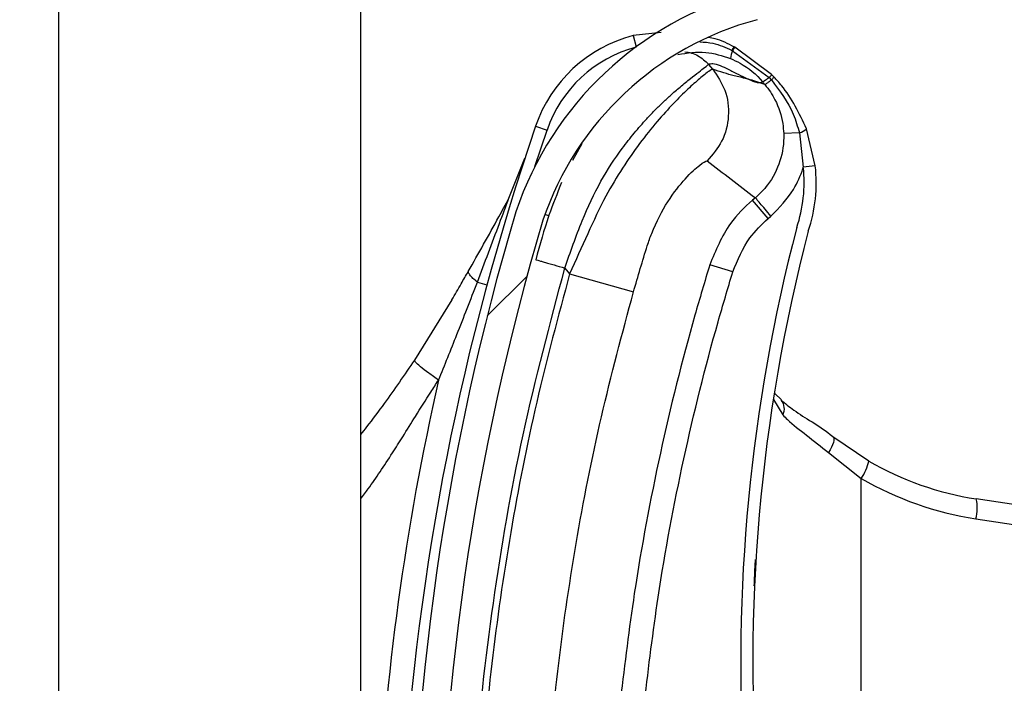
# Model space of a CAD drawing. Header units: inches. Extents: x 170 to 284, y 215 to 248.
# Tile 936 of 1056: x 235.429 to 235.5128, y 241.7288 to 241.7853. Entities that reach past the tile are written whole.
import ezdxf

# ---------------------------------------------------------------- set-up
doc = ezdxf.new("R2010")
doc.units = ezdxf.units.IN
doc.header["$LTSCALE"] = 0.25
doc.header["$MEASUREMENT"] = 0
doc.layers.add('ANNOTATIONS', color=1, linetype='Continuous')
doc.layers.add('LH TOP OF HOOD', color=7, linetype='Continuous')
doc.styles.add('ARIAL', font='arial.ttf', dxfattribs={"height": 0.09375})
doc.dimstyles.new('STANDARD$0', dxfattribs={"dimtxt": 0.09375, "dimasz": 0.09375, "dimexe": 0.03125, "dimexo": 0.046875, "dimgap": 0.09, "dimtad": 0, "dimtih": 1, "dimtoh": 1, "dimdec": 4, "dimzin": 0, "dimdsep": 46, "dimtxsty": 'ARIAL', "dimcen": 0.09, "dimadec": 0, "dimazin": 0, "dimtfac": 1, "dimtdec": 4, "dimtofl": 0, "dimtmove": 0, "dimatfit": 1, "dimfxl": 1, "dimtolj": 1, "dimtzin": 0, "dimarcsym": 0})

# ---------------------------------------------------------------- blocks, each defined once
blk = doc.blocks.new('*D70')
at = {"layer": 'ANNOTATIONS', "color": 0, "lineweight": -2, "transparency": 16777216}
for p, q in [((235.475871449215, 243.8427370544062), (236.9163148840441, 243.8427370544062)), ((236.8850648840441, 243.7489870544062), (236.8850648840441, 242.028811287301)), ((236.8850648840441, 239.873775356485), (236.8850648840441, 241.5939511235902)), ((236.1545398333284, 239.780025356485), (236.9163148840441, 239.780025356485))]:
    blk.add_line(p, q, dxfattribs=at)
at = {"layer": 'ANNOTATIONS', "color": 0, "transparency": 16777216}
for points in [[(236.8694398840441, 243.7489870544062), (236.9006898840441, 243.7489870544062), (236.8850648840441, 243.8427370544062)], [(236.8694398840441, 239.873775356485), (236.9006898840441, 239.873775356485), (236.8850648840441, 239.780025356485)]]:
    blk.add_solid(points, dxfattribs=at)
at = {"layer": 'defpoints', "color": 0, "transparency": 16777216}
for p in [(235.428996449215, 243.8427370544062), (236.1076648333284, 239.780025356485), (236.8850648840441, 239.780025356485)]:
    blk.add_point(p, dxfattribs=at)
at = {"layer": 'ANNOTATIONS', "color": 0, "transparency": 16777216, "insert": (236.8850648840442, 241.8113812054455), "char_height": 0.09375, "attachment_point": 5, "style": 'ARIAL'}
blk.add_mtext('\\A1;OPENING\\PHEIGHT', dxfattribs=at)

msp = doc.modelspace()

# ---------------------------------------------------------------- hatches: boundary and pattern name
at = {"layer": 'LH TOP OF HOOD'}
h = msp.add_hatch(dxfattribs=at)
h.set_pattern_fill('ANSI31', color=256, scale=0.34241245, angle=2.8e-322, style=0)
h.set_pattern_definition([(45, (225.4196035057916, 238.187647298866), (-0.03026527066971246, 0.03026527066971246), [])])
edge = h.paths.add_edge_path(flags=0)
edge.add_arc((235.4928707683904, 241.6163184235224), 0.001712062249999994, 450.0000000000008, 472.2104203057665)
edge.add_line((235.4922235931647, 241.6179034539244), (235.4913110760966, 241.6201383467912))
edge.add_arc((235.4928707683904, 241.6163184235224), 0.004126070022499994, 450, 472.2104203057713, ccw=False)
edge.add_arc((235.4928707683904, 241.6074156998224), 0.01302879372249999, 401.47616737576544, 450, ccw=False)
edge.add_arc((235.4886248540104, 241.6042655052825), 0.01830194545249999, 359.9999999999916, 400.0613730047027, ccw=False)
edge.add_arc((235.4951649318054, 241.6042655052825), 0.01176186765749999, 292.1408576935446, 359.99999999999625, ccw=False)
edge.add_arc((235.4928707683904, 241.6075184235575), 0.01566536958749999, 235.2570680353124, 295.43079980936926, ccw=False)
edge.add_arc((235.4981096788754, 241.6156335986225), 0.02532140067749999, 212.8542481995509, 235.980933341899, ccw=False)
edge.add_arc((235.4899602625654, 241.6092647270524), 0.01504902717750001, 172.1557183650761, 209.3146496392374, ccw=False)
edge.add_arc((235.5023898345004, 241.6079293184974), 0.02754708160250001, 453.3085031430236, 532.9325737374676, ccw=False)
edge.add_arc((235.4991369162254, 241.6440195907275), 0.008748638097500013, 280.9586189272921, 427.9414322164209)
edge.add_arc((235.5189966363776, 241.7063728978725), 0.05672062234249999, 179.5706357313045, 253.0098997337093, ccw=False)
edge.add_arc((235.6773283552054, 241.7075713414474), 0.2150521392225, 163.4260275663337, 180.2060536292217, ccw=False)
edge.add_arc((235.4985548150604, 241.7597207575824), 0.02884824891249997, 465.1588434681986, 521.4137567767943, ccw=False)
edge.add_arc((235.4812287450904, 241.8142670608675), 0.0284373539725, 290.1205938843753, 343.719067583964)
edge.add_arc((235.4940692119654, 241.8100896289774), 0.01494630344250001, 345.2914408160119, 400.547192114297)
edge.add_arc((235.4906450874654, 241.8082748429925), 0.0187470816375, 397.9578745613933, 431.4396159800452)
edge.add_arc((235.4928707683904, 241.8131028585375), 0.0134739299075, 433.8775574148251, 472.2736457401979)
edge.add_arc((235.4903026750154, 241.8201223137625), 0.006011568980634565, 474.9825325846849, 495.7175736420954)
edge.add_arc((235.5000956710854, 241.8128631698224), 0.01816498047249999, 500.899260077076, 539.9999999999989)
edge.add_arc((235.4928707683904, 241.8128631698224), 0.01094007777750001, 539.9999999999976, 629.9999999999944)
edge.add_arc((235.4928707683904, 241.8037892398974), 0.001866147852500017, 269.9999999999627, 285.6422464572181)
edge.add_line((235.4933739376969, 241.80199220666), (235.4940248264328, 241.7996676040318))
edge.add_arc((235.4928707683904, 241.8037892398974), 0.004280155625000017, 269.9999999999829, 285.6422464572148, ccw=False)
edge.add_arc((235.4928707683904, 241.8128631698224), 0.01335408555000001, 179.9999999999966, 269.999999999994, ccw=False)
edge.add_arc((235.5000956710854, 241.8128631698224), 0.020578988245, 500.6113583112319, 539.9999999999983, ccw=False)
edge.add_arc((235.4903026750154, 241.8201223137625), 0.008425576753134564, 474.5776671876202, 496.4997109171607, ccw=False)
edge.add_arc((235.4928707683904, 241.8131028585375), 0.01588793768, 433.6903022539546, 472.4705806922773, ccw=False)
edge.add_arc((235.4906450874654, 241.8082748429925), 0.02116108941, 398.10453077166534, 431.5771717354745, ccw=False)
edge.add_arc((235.4940692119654, 241.8100896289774), 0.01736031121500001, 345.18024813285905, 400.36585332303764, ccw=False)
edge.add_arc((235.4812287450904, 241.8142670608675), 0.030851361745, 289.9181572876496, 343.77953759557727, ccw=False)
edge.add_arc((235.4985548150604, 241.7597207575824), 0.02643424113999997, 464.941709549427, 521.3236131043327)
edge.add_arc((235.6773283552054, 241.7075713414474), 0.21263813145, 523.4376684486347, 540.2096895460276)
edge.add_arc((235.5189966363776, 241.7063728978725), 0.05430661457, 539.5566266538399, 613.1145348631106)
edge.add_arc((235.4991369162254, 241.6440195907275), 0.01116264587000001, 280.0610388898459, 428.5290871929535, ccw=False)
edge.add_arc((235.5023898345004, 241.6079293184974), 0.02513307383, 452.9714001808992, 532.970657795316)
edge.add_arc((235.4899602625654, 241.6092647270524), 0.01263501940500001, 532.0830472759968, 568.9826967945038)
edge.add_arc((235.4981096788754, 241.6156335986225), 0.022907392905, 213.0443063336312, 236.019715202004)
edge.add_arc((235.4928707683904, 241.6075184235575), 0.01325136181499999, 235.1922404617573, 295.7352497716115)
edge.add_arc((235.4951649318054, 241.6042655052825), 0.009347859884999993, 291.7225241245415, 359.9999999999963)
edge.add_arc((235.4886248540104, 241.6042655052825), 0.01588793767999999, 359.9999999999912, 399.9521788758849)
edge.add_arc((235.4928707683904, 241.6074156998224), 0.01061478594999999, 401.6345013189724, 450.0000000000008)

# ---------------------------------------------------------------- linework, layer by layer
for p, q in [((235.4323139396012, 239.8275350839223), (235.4323139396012, 243.9380293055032)), ((235.4579948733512, 241.9064492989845), (235.4579948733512, 241.7140753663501)), ((235.4835819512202, 241.7841569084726), (235.481182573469, 241.7839073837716)), ((235.481182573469, 241.7839073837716), (235.4814363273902, 241.7829409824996)), ((235.489586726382, 241.782651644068), (235.489587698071, 241.7826511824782)), ((235.489587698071, 241.7826511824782), (235.4896498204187, 241.7826214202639)), ((235.4896498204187, 241.7826214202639), (235.4896506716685, 241.7826210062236)), ((235.4896506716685, 241.7826210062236), (235.4927543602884, 241.7803366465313)), ((235.489768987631, 241.7829415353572), (235.4897681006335, 241.7829419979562)), ((235.4898305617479, 241.7829092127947), (235.489768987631, 241.7829415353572)), ((235.4898314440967, 241.7829087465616), (235.4898305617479, 241.7829092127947)), ((235.492972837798, 241.7805851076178), (235.4898314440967, 241.7829087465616)), ((235.4894628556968, 241.7819640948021), (235.4894635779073, 241.7819637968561)), ((235.4879625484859, 241.7810495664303), (235.4876147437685, 241.7814609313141)), ((235.4927543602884, 241.7803366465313), (235.4929446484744, 241.7801310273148)), ((235.4923982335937, 241.7797337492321), (235.4914668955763, 241.7800662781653)), ((235.4728884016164, 241.7761992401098), (235.4738602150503, 241.775866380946)), ((235.496685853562, 241.7728264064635), (235.4959352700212, 241.7759734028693)), ((235.4728244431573, 241.7727656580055), (235.4738602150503, 241.775866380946)), ((235.495332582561, 241.7756259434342), (235.4939989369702, 241.7755767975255)), ((235.495332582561, 241.7756259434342), (235.4956647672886, 241.7727141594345)), ((235.4768228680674, 241.774708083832), (235.4760291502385, 241.7732693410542)), ((235.4706197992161, 241.7700834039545), (235.4719746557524, 241.7734724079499)), ((235.496685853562, 241.7728264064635), (235.4956647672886, 241.7727141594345)), ((235.4915840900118, 241.7701082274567), (235.4913360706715, 241.7698985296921)), ((235.492661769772, 241.7683305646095), (235.4913360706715, 241.7698985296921)), ((235.4736905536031, 241.7686950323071), (235.4740189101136, 241.7685942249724)), ((235.492661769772, 241.7683305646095), (235.4929097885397, 241.7685402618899)), ((235.4896652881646, 241.7637906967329), (235.4877024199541, 241.7643933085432)), ((235.4753710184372, 241.7641263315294), (235.4757838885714, 241.7636380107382)), ((235.4757838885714, 241.7636380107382), (235.4812140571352, 241.7620898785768)), ((235.4679328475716, 241.7629181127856), (235.4687513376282, 241.7626963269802)), ((235.4657649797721, 241.7614228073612), (235.4625787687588, 241.7562963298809)), ((235.493229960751, 241.7534608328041), (235.4938234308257, 241.7529031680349)), ((235.4931195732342, 241.7529278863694), (235.493921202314, 241.7516226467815)), ((235.5012292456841, 241.7477020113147), (235.4981888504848, 241.7497693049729)), ((235.4978021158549, 241.7484250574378), (235.5005924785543, 241.7462217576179)), ((235.5005924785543, 241.680801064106), (235.5005924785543, 241.7462217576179)), ((235.5179170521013, 241.7433262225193), (235.5103797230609, 241.7444762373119)), ((235.5103449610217, 241.7427837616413), (235.5179170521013, 241.7416284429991))]:
    msp.add_line(p, q, dxfattribs=at)
at = {"layer": 'LH TOP OF HOOD', "flags": 128}
msp.add_lwpolyline([(235.4981888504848, 241.7497693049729), (235.4982449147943, 241.7496952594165), (235.4982704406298, 241.7495864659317), (235.4982647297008, 241.7494459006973), (235.4982279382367, 241.749277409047), (235.4981610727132, 241.7490856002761), (235.4980659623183, 241.748875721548), (235.4979452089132, 241.748653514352), (235.4978021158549, 241.7484250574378)], dxfattribs=at)
at = {"layer": 'LH TOP OF HOOD'}
for centre, radius, start, end in [((235.4985548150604, 241.7597207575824), 0.02884824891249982, 105.1588434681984, 161.4137567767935), ((235.4985548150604, 241.7597207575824), 0.02643424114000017, 104.9417095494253, 161.3236131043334), ((235.4842262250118, 241.7723158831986), 0.01198443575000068, 104.7123854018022, 161.0929786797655), ((235.4842262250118, 241.7723158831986), 0.01095719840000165, 104.7123854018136, 161.0929786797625), ((235.491697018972, 241.7816838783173), 0.002251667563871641, 155.3939551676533, 172.8510957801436), ((235.4916996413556, 241.7816824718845), 0.002253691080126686, 155.3897650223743, 172.8291455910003), ((235.4909960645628, 241.7819731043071), 0.001564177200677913, 141.7256942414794, 154.2910519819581), ((235.4910005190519, 241.7819708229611), 0.001568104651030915, 141.754266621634, 154.2863466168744), ((235.4910992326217, 241.7819118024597), 0.001613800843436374, 141.8260927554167, 153.9140894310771), ((235.4910983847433, 241.7819121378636), 0.001611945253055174, 141.8104826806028, 153.9114578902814), ((235.6772931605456, 241.7061878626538), 0.2160622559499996, 161.092978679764, 176.5597220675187), ((235.4949804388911, 241.7769331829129), 0.001353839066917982, 285.076439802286, 314.8519014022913), ((235.4837520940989, 241.7714046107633), 0.01198443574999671, 341.3410974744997, 6.273281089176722), ((235.4837520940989, 241.7714046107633), 0.01301167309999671, 341.5025581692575, 6.273281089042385), ((235.6773283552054, 241.7075713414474), 0.2150521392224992, 163.4260275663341, 180.2060536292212), ((235.6773283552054, 241.7075713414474), 0.2126381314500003, 163.4376684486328, 180.2096895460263), ((235.6368884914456, 241.7304820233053), 0.1465525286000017, 165.3406183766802, 202.0185750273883), ((235.6368884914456, 241.7304820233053), 0.1455252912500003, 165.3544246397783, 203.870550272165), ((235.6772931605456, 241.7061878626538), 0.21809575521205, 167.1792232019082, 177.2535733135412), ((235.4929314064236, 241.7521516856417), 0.001122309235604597, 331.8758133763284, 39.94683461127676), ((235.4976674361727, 241.7483571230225), 0.003621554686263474, 323.869476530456, 349.578256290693), ((235.5143048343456, 241.7702018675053), 0.02602334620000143, 239.8373732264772, 261.3249484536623), ((235.5145283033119, 241.7702018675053), 0.02773540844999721, 239.8373732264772, 261.3249484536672), ((235.5070491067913, 241.7436980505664), 0.00342031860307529, 344.4956794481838, 13.1510363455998)]:
    msp.add_arc(centre, radius, start, end, dxfattribs=at)
for points, knots in [([(235.4897681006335, 241.7829419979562), (235.4892433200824, 241.7832201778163), (235.488552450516, 241.7835863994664), (235.4877900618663, 241.7837141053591), (235.4876067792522, 241.7837448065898)], [0, 0, 0, 0, 0.7595942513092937, 0.9999999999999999, 0.9999999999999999, 0.9999999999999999, 0.9999999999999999]), ([(235.4868710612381, 241.7833725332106), (235.4872412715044, 241.7833510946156), (235.4881897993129, 241.7832961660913), (235.4890576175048, 241.7828957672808), (235.489586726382, 241.782651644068)], [0, 0, 0, 0, 0.3902998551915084, 1, 1, 1, 1]), ([(235.4850031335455, 241.782301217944), (235.4857945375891, 241.7824246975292), (235.4873121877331, 241.7826614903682), (235.4887667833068, 241.7821898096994), (235.4894628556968, 241.7819640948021)], [0, 0, 0, 0, 0.5214667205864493, 1, 1, 1, 1]), ([(235.4855767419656, 241.7825313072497), (235.4857668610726, 241.7825030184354), (235.4861622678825, 241.7824441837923), (235.4868992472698, 241.7821413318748), (235.4873328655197, 241.7817289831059), (235.4876147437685, 241.7814609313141)], [0, 0, 0, 0, 0.2447599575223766, 0.5090480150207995, 1, 1, 1, 1]), ([(235.4894635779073, 241.7819637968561), (235.4897431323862, 241.7818355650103), (235.4907760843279, 241.7813617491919), (235.4916702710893, 241.780596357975), (235.4922046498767, 241.7799630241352), (235.4922046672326, 241.7799630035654)], [0, 0, 0, 0, 0.2706300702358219, 0.9999763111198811, 1, 1, 1, 1]), ([(235.4753710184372, 241.7641263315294), (235.475846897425, 241.7654827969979), (235.4767452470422, 241.768043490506), (235.4783606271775, 241.7715344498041), (235.4799630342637, 241.7739463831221), (235.4812950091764, 241.7756491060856), (235.4822098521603, 241.776692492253), (235.4830014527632, 241.7775209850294), (235.4836702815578, 241.7781809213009), (235.4844150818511, 241.7788759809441), (235.4852489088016, 241.7796016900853), (235.4863782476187, 241.7805097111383), (235.4873683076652, 241.7812696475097), (235.487537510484, 241.781400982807), (235.4876147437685, 241.7814609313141)], [0, 0, 0, 0, 0.1307156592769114, 0.2467609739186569, 0.3577928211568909, 0.4170971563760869, 0.4791482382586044, 0.5177152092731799, 0.5590896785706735, 0.6032945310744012, 0.6633484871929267, 0.7353692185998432, 0.8792082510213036, 1, 1, 1, 1]), ([(235.4879625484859, 241.7810495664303), (235.4878831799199, 241.7810179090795), (235.4877218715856, 241.7809535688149), (235.4869333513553, 241.7803348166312), (235.4858723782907, 241.7793916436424), (235.4846420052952, 241.7781780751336), (235.4832342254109, 241.7766321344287), (235.4817591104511, 241.7747969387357), (235.4802690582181, 241.7726617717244), (235.4787407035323, 241.7701072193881), (235.4773045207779, 241.767030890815), (235.4762950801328, 241.7647785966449), (235.4757838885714, 241.7636380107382)], [0, 0, 0, 0, 0.1094013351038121, 0.2223468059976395, 0.3151791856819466, 0.4102231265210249, 0.5012749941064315, 0.5946006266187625, 0.6834485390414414, 0.7745330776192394, 0.8858211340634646, 1, 1, 1, 1]), ([(235.4879625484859, 241.7810495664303), (235.4883517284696, 241.7804737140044), (235.4891601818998, 241.7792774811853), (235.489419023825, 241.777052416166), (235.4888913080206, 241.7748750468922), (235.4879432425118, 241.7737853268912), (235.4874868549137, 241.7732607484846)], [0, 0, 0, 0, 0.2406941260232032, 0.499999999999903, 0.7593058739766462, 1, 1, 1, 1]), ([(235.4876147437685, 241.7814609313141), (235.4877215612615, 241.7815006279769), (235.4879458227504, 241.7815839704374), (235.488547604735, 241.7813899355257), (235.489302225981, 241.7810419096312), (235.4901015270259, 241.7806277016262), (235.4908989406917, 241.780220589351), (235.4913228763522, 241.7800624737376), (235.4915378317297, 241.779982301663)], [0, 0, 0, 0, 0.1574760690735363, 0.330618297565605, 0.4911886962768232, 0.6742546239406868, 0.834831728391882, 1, 1, 1, 1]), ([(235.4914668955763, 241.7800662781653), (235.491256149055, 241.7801244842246), (235.4906749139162, 241.7802850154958), (235.4896066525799, 241.780494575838), (235.4885859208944, 241.7808391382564), (235.4879625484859, 241.7810495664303)], [0, 0, 0, 0, 0.1812946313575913, 0.5000073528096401, 1, 1, 1, 1]), ([(235.4927543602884, 241.7803366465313), (235.4927345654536, 241.7803213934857), (235.4926156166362, 241.7802297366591), (235.492431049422, 241.7800927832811), (235.4922561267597, 241.77997466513), (235.4922218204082, 241.7799668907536), (235.4922046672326, 241.7799630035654)], [0, 0, 0, 0, 0.06239373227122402, 0.3749291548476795, 0.6874645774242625, 1, 1, 1, 1]), ([(235.4929446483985, 241.7801310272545), (235.4929247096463, 241.7801152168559), (235.4928049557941, 241.7800202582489), (235.4926197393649, 241.7798771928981), (235.4924458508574, 241.7797513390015), (235.4924141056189, 241.77973961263), (235.4923982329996, 241.7797337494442)], [0, 0, 0, 0, 0.06242876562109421, 0.3749525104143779, 0.6874762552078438, 1, 1, 1, 1]), ([(235.4929448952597, 241.7801307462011), (235.4936531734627, 241.7792025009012), (235.4947066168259, 241.7778218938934), (235.4951780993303, 241.7761678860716), (235.495332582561, 241.7756259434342)], [0, 0, 0, 0, 0.6723457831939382, 1, 1, 1, 1]), ([(235.4931778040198, 241.7803745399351), (235.4931777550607, 241.7803745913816), (235.4931102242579, 241.7804455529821), (235.493041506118, 241.7805153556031), (235.492972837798, 241.7805851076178)], [0, 0, 0, 0, 0.0007249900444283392, 0.9999999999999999, 0.9999999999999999, 0.9999999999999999, 0.9999999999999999]), ([(235.4959352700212, 241.7759734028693), (235.4953219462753, 241.7772691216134), (235.4945713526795, 241.778854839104), (235.4933932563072, 241.780139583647), (235.493177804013, 241.7803745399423)], [0, 0, 0, 0, 0.8171182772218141, 1, 1, 1, 1]), ([(235.4915378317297, 241.779982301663), (235.4916313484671, 241.7799566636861), (235.4918194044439, 241.7799051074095), (235.4920468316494, 241.7798925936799), (235.4921519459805, 241.779939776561), (235.4922043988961, 241.7799633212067)], [0, 0, 0, 0, 0.3313600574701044, 0.6663431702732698, 0.9999999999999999, 0.9999999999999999, 0.9999999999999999, 0.9999999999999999]), ([(235.4922043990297, 241.7799633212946), (235.4922525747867, 241.7799062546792), (235.4923171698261, 241.7798297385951), (235.4923818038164, 241.7797532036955), (235.4923982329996, 241.7797337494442)], [0, 0, 0, 0, 0.7458120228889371, 0.9999999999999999, 0.9999999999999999, 0.9999999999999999, 0.9999999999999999]), ([(235.492395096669, 241.7797374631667), (235.492395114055, 241.7797374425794), (235.4927301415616, 241.7793407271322), (235.4934142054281, 241.7783069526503), (235.4939048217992, 241.7768472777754), (235.4939782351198, 241.7758562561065), (235.4939989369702, 241.7755767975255)], [0, 0, 0, 0, 1.782673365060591e-05, 0.3435204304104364, 0.8148790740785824, 1, 1, 1, 1]), ([(235.4939989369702, 241.7755767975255), (235.4939996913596, 241.7755544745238), (235.494026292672, 241.7747673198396), (235.4938017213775, 241.7731957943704), (235.4928461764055, 241.7713591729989), (235.4919669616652, 241.7704320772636), (235.4915839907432, 241.7701081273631), (235.4915839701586, 241.7701081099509)], [0, 0, 0, 0, 0.0108740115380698, 0.3834398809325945, 0.7558119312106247, 0.9999868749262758, 1, 1, 1, 1]), ([(235.48239348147, 241.7660231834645), (235.4823934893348, 241.7660232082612), (235.4825073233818, 241.7663821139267), (235.4830067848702, 241.7677883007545), (235.4841813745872, 241.7699909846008), (235.4857161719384, 241.7718942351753), (235.4870615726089, 241.7731058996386), (235.4873352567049, 241.7732055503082), (235.4874868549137, 241.7732607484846)], [0, 0, 0, 0, 4.497367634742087e-06, 0.06509473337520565, 0.2616701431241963, 0.4753105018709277, 0.7093656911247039, 0.9999999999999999, 0.9999999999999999, 0.9999999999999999, 0.9999999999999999]), ([(235.4874868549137, 241.7732607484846), (235.4881600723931, 241.7727315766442), (235.4895065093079, 241.7716732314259), (235.4908914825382, 241.7706298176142), (235.4915839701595, 241.7701081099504)], [0, 0, 0, 0, 0.4999992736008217, 1, 1, 1, 1]), ([(235.4929097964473, 241.7685402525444), (235.4936115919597, 241.7692586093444), (235.4947737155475, 241.7704481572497), (235.4954486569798, 241.7720216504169), (235.4956538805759, 241.7726792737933), (235.4956647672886, 241.7727141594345)], [0, 0, 0, 0, 0.5907811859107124, 0.9782917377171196, 1, 1, 1, 1]), ([(235.4751017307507, 241.771395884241), (235.4747273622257, 241.7704780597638), (235.4738708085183, 241.768378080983), (235.4732512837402, 241.7661108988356), (235.4729025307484, 241.7648346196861)], [0, 0, 0, 0, 0.4370636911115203, 0.9999999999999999, 0.9999999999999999, 0.9999999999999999, 0.9999999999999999]), ([(235.4671610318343, 241.7638329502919), (235.4680320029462, 241.7653731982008), (235.4691948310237, 241.7674295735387), (235.4703339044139, 241.7695509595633), (235.4706197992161, 241.7700834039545)], [0, 0, 0, 0, 0.7490110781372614, 1, 1, 1, 1]), ([(235.4679328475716, 241.7629181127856), (235.4685612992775, 241.7645829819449), (235.4694615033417, 241.7669677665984), (235.4703512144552, 241.7693609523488), (235.4706197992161, 241.7700834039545)], [0, 0, 0, 0, 0.6981213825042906, 1, 1, 1, 1]), ([(235.4913360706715, 241.7698985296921), (235.4913360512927, 241.7698985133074), (235.4906421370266, 241.7693118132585), (235.4890673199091, 241.7676882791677), (235.4882093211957, 241.7656170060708), (235.4877024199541, 241.7643933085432)], [0, 0, 0, 0, 1.142795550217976e-05, 0.409211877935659, 1, 1, 1, 1]), ([(235.4896652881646, 241.7637906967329), (235.4900769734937, 241.7648079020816), (235.4907745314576, 241.7665314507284), (235.4921131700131, 241.7678075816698), (235.492661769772, 241.7683305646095)], [0, 0, 0, 0, 0.5901808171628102, 1, 1, 1, 1]), ([(235.4812140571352, 241.7620898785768), (235.4816015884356, 241.7634145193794), (235.4819891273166, 241.7647391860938), (235.4823934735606, 241.7660231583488), (235.48239348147, 241.7660231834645)], [0, 0, 0, 0, 0.999980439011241, 1, 1, 1, 1]), ([(235.4729025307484, 241.7648346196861), (235.4729355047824, 241.7648251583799), (235.4729862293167, 241.7648106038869), (235.4732940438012, 241.7647222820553), (235.4736126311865, 241.7646308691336), (235.4740080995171, 241.764517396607), (235.4745828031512, 241.7643524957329), (235.4750604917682, 241.7642154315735), (235.4753710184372, 241.7641263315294)], [0, 0, 0, 0, 0.2394568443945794, 0.3683606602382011, 0.5000000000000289, 0.6316393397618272, 0.7605431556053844, 1, 1, 1, 1]), ([(235.4877024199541, 241.7643933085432), (235.4872743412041, 241.7629639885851), (235.4856894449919, 241.7576721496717), (235.4833942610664, 241.7483740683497), (235.4813276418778, 241.7374647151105), (235.4804763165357, 241.7304524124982), (235.4801128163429, 241.7274582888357)], [0, 0, 0, 0, 0.1185397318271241, 0.4388752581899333, 0.7604101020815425, 1, 1, 1, 1]), ([(235.4657629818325, 241.7614193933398), (235.4657629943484, 241.7614194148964), (235.4660272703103, 241.7618745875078), (235.4664949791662, 241.7626746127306), (235.4669618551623, 241.7634837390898), (235.4671610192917, 241.7638329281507), (235.4671610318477, 241.7638329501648)], [0, 0, 0, 0, 2.704369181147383e-05, 0.571031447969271, 0.9999729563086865, 1, 1, 1, 1]), ([(235.4679328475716, 241.7629181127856), (235.4678016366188, 241.7630298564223), (235.4675362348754, 241.7632558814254), (235.4672826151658, 241.763546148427), (235.4671783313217, 241.7637310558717), (235.4671643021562, 241.7638136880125), (235.4671610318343, 241.7638329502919)], [0, 0, 0, 0, 0.2979480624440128, 0.6026626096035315, 0.907377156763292, 0.9999999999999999, 0.9999999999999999, 0.9999999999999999, 0.9999999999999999]), ([(235.4672588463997, 241.7070997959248), (235.4673576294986, 241.7118552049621), (235.4675557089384, 241.721390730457), (235.4691652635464, 241.7356996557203), (235.4716220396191, 241.7500092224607), (235.4741193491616, 241.7594130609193), (235.4753710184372, 241.7641263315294)], [0, 0, 0, 0, 0.2468628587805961, 0.4950083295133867, 0.74689458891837, 1, 1, 1, 1]), ([(235.4757838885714, 241.7636380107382), (235.4748098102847, 241.7600078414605), (235.472858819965, 241.7527369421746), (235.4706805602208, 241.741656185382), (235.469069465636, 241.7304735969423), (235.4680587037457, 241.7195049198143), (235.4678640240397, 241.7122570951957), (235.4677705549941, 241.7087772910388)], [0, 0, 0, 0, 0.2027568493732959, 0.4061035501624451, 0.6088604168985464, 0.8122072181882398, 1, 1, 1, 1]), ([(235.4821542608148, 241.727238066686), (235.4825139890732, 241.7302011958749), (235.4833546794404, 241.7371260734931), (235.4853985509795, 241.7479226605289), (235.4876688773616, 241.7571248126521), (235.4892416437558, 241.7623761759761), (235.4896652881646, 241.7637906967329)], [0, 0, 0, 0, 0.2395900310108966, 0.5599255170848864, 0.8814604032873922, 0.9999999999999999, 0.9999999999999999, 0.9999999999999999, 0.9999999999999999]), ([(235.4646347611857, 241.7545837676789), (235.4651576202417, 241.7558751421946), (235.466280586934, 241.7586486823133), (235.4673574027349, 241.7614311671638), (235.4679328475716, 241.7629181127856)], [0, 0, 0, 0, 0.4656051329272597, 1, 1, 1, 1]), ([(235.4734166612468, 241.7087076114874), (235.4734166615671, 241.7087076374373), (235.473458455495, 241.7120939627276), (235.4737215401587, 241.7191406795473), (235.4746734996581, 241.7298138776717), (235.4762481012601, 241.7406899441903), (235.4783665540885, 241.7514772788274), (235.480264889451, 241.7585523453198), (235.4812140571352, 241.7620898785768)], [0, 0, 0, 0, 1.439079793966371e-06, 0.1877923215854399, 0.3908439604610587, 0.5938956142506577, 0.7969478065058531, 1, 1, 1, 1]), ([(235.4625787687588, 241.7562963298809), (235.4621565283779, 241.7556688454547), (235.4613155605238, 241.754419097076), (235.4599583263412, 241.7525280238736), (235.4588589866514, 241.751041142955), (235.4581685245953, 241.7501744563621), (235.4579948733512, 241.7499564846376)], [0, 0, 0, 0, 0.2874979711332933, 0.5726040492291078, 0.8925098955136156, 1, 1, 1, 1]), ([(235.4646347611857, 241.7545837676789), (235.4643440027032, 241.7547890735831), (235.4637452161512, 241.7552118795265), (235.4630561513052, 241.7557531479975), (235.4626144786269, 241.7561537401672), (235.4625904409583, 241.7562497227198), (235.4625787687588, 241.7562963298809)], [0, 0, 0, 0, 0.2427897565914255, 0.5000000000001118, 0.7572102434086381, 0.9999999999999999, 0.9999999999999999, 0.9999999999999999, 0.9999999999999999]), ([(235.4579948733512, 241.7444719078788), (235.4582157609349, 241.7447600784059), (235.4587915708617, 241.7455112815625), (235.4596915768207, 241.7468225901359), (235.4606664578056, 241.7483026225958), (235.4616625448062, 241.7498840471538), (235.4627387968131, 241.7516150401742), (235.4637487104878, 241.7532229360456), (235.4644132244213, 241.7542435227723), (235.4646347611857, 241.7545837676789)], [0, 0, 0, 0, 0.09019872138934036, 0.2351300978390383, 0.3944108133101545, 0.5296508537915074, 0.6982639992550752, 0.8994067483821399, 1, 1, 1, 1]), ([(235.4937837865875, 241.7528849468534), (235.494127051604, 241.7526006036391), (235.4948670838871, 241.7519875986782), (235.4964284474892, 241.7510122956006), (235.4976758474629, 241.7502333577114), (235.4982965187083, 241.7496721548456), (235.4983569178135, 241.7496175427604)], [0, 0, 0, 0, 0.2839420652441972, 0.6121401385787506, 0.962256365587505, 1, 1, 1, 1]), ([(235.493921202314, 241.7516226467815), (235.4940512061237, 241.7514889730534), (235.494640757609, 241.7508827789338), (235.4959334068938, 241.7499251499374), (235.4971734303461, 241.7489297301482), (235.4978021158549, 241.7484250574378)], [0, 0, 0, 0, 0.1223980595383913, 0.5550603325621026, 1, 1, 1, 1]), ([(235.4914962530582, 241.7370781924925), (235.4915061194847, 241.7373831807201), (235.4915302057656, 241.7381277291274), (235.4915734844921, 241.7388720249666), (235.49159903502, 241.7393114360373)], [0, 0, 0, 0, 0.409628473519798, 1, 1, 1, 1])]:
    msp.add_open_spline(points, degree=3, knots=knots, dxfattribs=at)
for points in [[(235.492972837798, 241.7805851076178), (235.4929713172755, 241.7805806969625), (235.4929682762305, 241.7805718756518), (235.4929244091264, 241.7805199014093), (235.4928554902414, 241.7804436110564), (235.4927880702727, 241.780372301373), (235.4927543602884, 241.7803366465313)], [(235.4931777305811, 241.7803746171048), (235.4931756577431, 241.7803705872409), (235.4931715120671, 241.7803625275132), (235.4931243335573, 241.7803117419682), (235.4930511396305, 241.780236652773), (235.4929801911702, 241.7801661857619), (235.4929447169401, 241.7801309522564)], [(235.4929100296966, 241.7685404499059), (235.4927399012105, 241.7687415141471), (235.4923996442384, 241.7691436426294), (235.4919671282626, 241.7696548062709), (235.4916582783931, 241.7700198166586), (235.491608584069, 241.7700785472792), (235.491583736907, 241.7701079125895)]]:
    msp.add_open_spline(points, degree=3, dxfattribs=at)

# ---------------------------------------------------------------- dimensions: what is measured, and where the dimension line sits
at = {"layer": 'ANNOTATIONS'}
dim = msp.add_linear_dim(base=(236.8850648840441, 239.780025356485), p1=(235.4289964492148, 243.8427370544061), p2=(236.1076648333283, 239.7800253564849), angle=90, text='OPENING\\PHEIGHT', dimstyle='STANDARD$0', dxfattribs=at)
dim.commit()
dim.dimension.update_dxf_attribs({"geometry": '*D70', "text_midpoint": (236.8850648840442, 241.8113812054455)})

doc.saveas('drawing.dxf')
